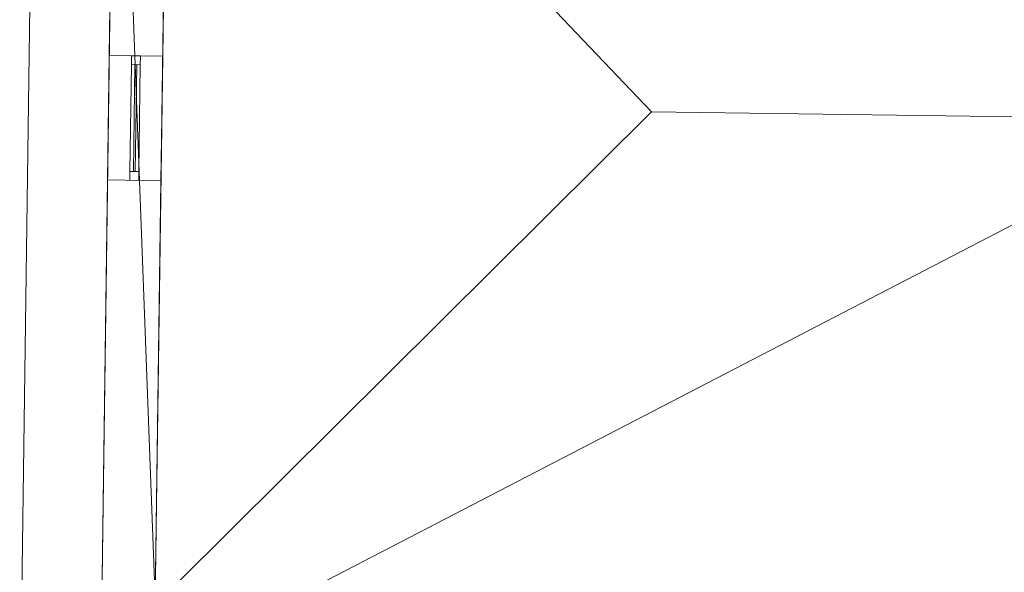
# Model space of a CAD drawing. Header units: millimetres. Extents: x -430348 to -225823, y -86243 to 5084.
# Tile 421 of 656: x -413109 to -407579, y -2823 to 282. Entities that reach past the tile are written whole.
import ezdxf

# ---------------------------------------------------------------- set-up
doc = ezdxf.new("R2010")
doc.units = ezdxf.units.MM
for name, color, linetype, lineweight in [('A-GLAZ-CURT', 52, 'Continuous', 9), ('A-GLAZ-CWMG', 51, 'Continuous', 9), ('A-ROOF', 132, 'Continuous', 9), ('A-WALL', 113, 'Continuous', 9)]:
    doc.layers.add(name, color=color, linetype=linetype, lineweight=lineweight)

# ---------------------------------------------------------------- blocks, each defined once
blk = doc.blocks.new('System Panel - Glazed-518560-_3D_ Copy 1')
at = {"layer": 'A-GLAZ-CURT', "transparency": 33554471}
mesh = blk.add_polyface(dxfattribs=at)
corners = [(-300, 5), (-300, 5, 800), (300, 5, 800), (300, 5)]
mesh.append_faces([[corners[k] for k in face] for face in [(1, 2, 3, 0)]])
mesh = blk.add_polyface(dxfattribs=at)
corners = [(300, -5), (-300, -5), (-300, 5), (300, 5)]
mesh.append_faces([[corners[k] for k in face] for face in [(0, 1, 2, 3)]])
mesh = blk.add_polyface(dxfattribs=at)
corners = [(-300, -5, 800), (300, -5, 800), (300, 5, 800), (-300, 5, 800)]
mesh.append_faces([[corners[k] for k in face] for face in [(0, 1, 2, 3)]])
mesh = blk.add_polyface(dxfattribs=at)
corners = [(-300, -5), (-300, -5, 800), (-300, 5, 800), (-300, 5)]
mesh.append_faces([[corners[k] for k in face] for face in [(0, 1, 2, 3)]])
mesh = blk.add_polyface(dxfattribs=at)
corners = [(300, -5, 800), (300, -5), (300, 5), (300, 5, 800)]
mesh.append_faces([[corners[k] for k in face] for face in [(0, 1, 2, 3)]])
mesh = blk.add_polyface(dxfattribs=at)
corners = [(-300, -5), (300, -5), (300, -5, 800), (-300, -5, 800)]
mesh.append_faces([[corners[k] for k in face] for face in [(3, 0, 1, 2)]])
blk = doc.blocks.new('Rectangular Mullion - 50mm x 50mm-281748-_3D_ Copy 1')
at = {"layer": 'A-GLAZ-CWMG'}
mesh = blk.add_polyface(dxfattribs=at)
corners = [(0, 25), (-50, 25), (-50, -25), (0, -25)]
mesh.append_faces([[corners[k] for k in face] for face in [(2, 3, 0, 1)]])
mesh = blk.add_polyface(dxfattribs=at)
corners = [(0, 25, -900), (0, -25, -900), (-50, -25, -900), (-50, 25, -900)]
mesh.append_faces([[corners[k] for k in face] for face in [(0, 1, 2, 3)]])
mesh = blk.add_polyface(dxfattribs=at)
corners = [(-50, 25), (0, 25), (0, 25, -900), (-50, 25, -900)]
mesh.append_faces([[corners[k] for k in face] for face in [(0, 1, 2, 3)]])
mesh = blk.add_polyface(dxfattribs=at)
corners = [(-50, -25), (-50, 25), (-50, 25, -900), (-50, -25, -900)]
mesh.append_faces([[corners[k] for k in face] for face in [(0, 1, 2, 3)]])
mesh = blk.add_polyface(dxfattribs=at)
corners = [(0, 25), (0, -25), (0, -25, -900), (0, 25, -900)]
mesh.append_faces([[corners[k] for k in face] for face in [(0, 1, 2, 3)]])
mesh = blk.add_polyface(dxfattribs=at)
corners = [(0, -25), (-50, -25), (-50, -25, -900), (0, -25, -900)]
mesh.append_faces([[corners[k] for k in face] for face in [(0, 1, 2, 3)]])
blk = doc.blocks.new('Rectangular Mullion - 50mm x 50mm-293980-_3D_ Copy 1')
at = {"layer": 'A-GLAZ-CWMG'}
mesh = blk.add_polyface(dxfattribs=at)
corners = [(0, 25), (-50, 25), (-50, -25), (0, -25)]
mesh.append_faces([[corners[k] for k in face] for face in [(3, 0, 1, 2)]])
mesh = blk.add_polyface(dxfattribs=at)
corners = [(0, 25, -600), (0, -25, -600), (-50, -25, -600), (-50, 25, -600)]
mesh.append_faces([[corners[k] for k in face] for face in [(3, 0, 1, 2)]])
mesh = blk.add_polyface(dxfattribs=at)
corners = [(-50, 25), (0, 25), (0, 25, -600), (-50, 25, -600)]
mesh.append_faces([[corners[k] for k in face] for face in [(0, 1, 2, 3)]])
mesh = blk.add_polyface(dxfattribs=at)
corners = [(-50, -25), (-50, 25), (-50, 25, -600), (-50, -25, -600)]
mesh.append_faces([[corners[k] for k in face] for face in [(3, 0, 1, 2)]])
mesh = blk.add_polyface(dxfattribs=at)
corners = [(0, 25), (0, -25), (0, -25, -600), (0, 25, -600)]
mesh.append_faces([[corners[k] for k in face] for face in [(3, 0, 1, 2)]])
mesh = blk.add_polyface(dxfattribs=at)
corners = [(0, -25), (-50, -25), (-50, -25, -600), (0, -25, -600)]
mesh.append_faces([[corners[k] for k in face] for face in [(0, 1, 2, 3)]])
blk = doc.blocks.new('Rectangular Mullion - 50mm x 50mm-287511-_3D_ Copy 1')
at = {"layer": 'A-GLAZ-CWMG'}
mesh = blk.add_polyface(dxfattribs=at)
corners = [(0, 25), (-50, 25), (-50, -25), (0, -25)]
mesh.append_faces([[corners[k] for k in face] for face in [(2, 3, 0, 1)]])
mesh = blk.add_polyface(dxfattribs=at)
corners = [(0, 25, -900), (0, -25, -900), (-50, -25, -900), (-50, 25, -900)]
mesh.append_faces([[corners[k] for k in face] for face in [(0, 1, 2, 3)]])
mesh = blk.add_polyface(dxfattribs=at)
corners = [(-50, 25), (0, 25), (0, 25, -900), (-50, 25, -900)]
mesh.append_faces([[corners[k] for k in face] for face in [(0, 1, 2, 3)]])
mesh = blk.add_polyface(dxfattribs=at)
corners = [(-50, -25), (-50, 25), (-50, 25, -900), (-50, -25, -900)]
mesh.append_faces([[corners[k] for k in face] for face in [(0, 1, 2, 3)]])
mesh = blk.add_polyface(dxfattribs=at)
corners = [(0, 25), (0, -25), (0, -25, -900), (0, 25, -900)]
mesh.append_faces([[corners[k] for k in face] for face in [(0, 1, 2, 3)]])
mesh = blk.add_polyface(dxfattribs=at)
corners = [(0, -25), (-50, -25), (-50, -25, -900), (0, -25, -900)]
mesh.append_faces([[corners[k] for k in face] for face in [(0, 1, 2, 3)]])
blk = doc.blocks.new('Rectangular Mullion - 50mm x 50mm-293846-_3D_ Copy 1')
at = {"layer": 'A-GLAZ-CWMG'}
mesh = blk.add_polyface(dxfattribs=at)
corners = [(0, 25), (-50, 25), (-50, -25), (0, -25)]
mesh.append_faces([[corners[k] for k in face] for face in [(3, 0, 1, 2)]])
mesh = blk.add_polyface(dxfattribs=at)
corners = [(0, 25, -600), (0, -25, -600), (-50, -25, -600), (-50, 25, -600)]
mesh.append_faces([[corners[k] for k in face] for face in [(3, 0, 1, 2)]])
mesh = blk.add_polyface(dxfattribs=at)
corners = [(-50, 25), (0, 25), (0, 25, -600), (-50, 25, -600)]
mesh.append_faces([[corners[k] for k in face] for face in [(0, 1, 2, 3)]])
mesh = blk.add_polyface(dxfattribs=at)
corners = [(-50, -25), (-50, 25), (-50, 25, -600), (-50, -25, -600)]
mesh.append_faces([[corners[k] for k in face] for face in [(3, 0, 1, 2)]])
mesh = blk.add_polyface(dxfattribs=at)
corners = [(0, 25), (0, -25), (0, -25, -600), (0, 25, -600)]
mesh.append_faces([[corners[k] for k in face] for face in [(3, 0, 1, 2)]])
mesh = blk.add_polyface(dxfattribs=at)
corners = [(0, -25), (-50, -25), (-50, -25, -600), (0, -25, -600)]
mesh.append_faces([[corners[k] for k in face] for face in [(0, 1, 2, 3)]])

msp = doc.modelspace()

# ---------------------------------------------------------------- block references
at = {"layer": 'A-GLAZ-CURT', "transparency": 33554471, "rotation": 89.20732615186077}
msp.add_blockref('System Panel - Glazed-518560-_3D_ Copy 1', (-412460.9, -270.7, 59097.6), dxfattribs=at)
at = {"layer": 'A-GLAZ-CWMG', "extrusion": (0, 0, -1), "rotation": 90.79267384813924}
msp.add_blockref('Rectangular Mullion - 50mm x 50mm-287511-_3D_ Copy 1', (412456, 79.3, -59047.6), dxfattribs=at)
at = {"layer": 'A-GLAZ-CWMG', "extrusion": (0.013834, 0.999904, 0), "rotation": 90}
msp.add_blockref('Rectangular Mullion - 50mm x 50mm-293980-_3D_ Copy 1', (412417.7, 59947.6, -5676.8), dxfattribs=at)
at = {"layer": 'A-GLAZ-CWMG', "extrusion": (-0.013834, -0.999904, 0), "rotation": 270}
msp.add_blockref('Rectangular Mullion - 50mm x 50mm-293846-_3D_ Copy 1', (-412417.7, 59047.6, 6276.8), dxfattribs=at)
at = {"layer": 'A-GLAZ-CWMG', "rotation": 269.2073261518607}
msp.add_blockref('Rectangular Mullion - 50mm x 50mm-281748-_3D_ Copy 1', (-412465.7, -620.7, 59947.6), dxfattribs=at)

# ---------------------------------------------------------------- meshes
at = {"layer": 'A-ROOF'}
mesh = msp.add_polyface(dxfattribs=at)
corners = [(-413109.2, -3762, 63097.6), (-413109.2, -3762, 63197.6), (-413010.3, 3387.3, 63197.6), (-413010.3, 3387.3, 63097.6)]
mesh.append_faces([[corners[k] for k in face] for face in [(2, 3, 0, 1)]])
mesh = msp.add_polyface(dxfattribs=at)
corners = [(-413010.3, 3387.3, 63197.6), (-413109.2, -3762, 63197.6), (-409560.1, -235.8, 65647.6)]
mesh.append_faces([[corners[k] for k in face] for face in [(0, 1, 2)]])
mesh = msp.add_polyface(dxfattribs=at)
corners = [(-413109.2, -3762, 63097.6), (-413010.3, 3387.3, 63097.6), (-409560.1, -235.8, 65547.6)]
mesh.append_faces([[corners[k] for k in face] for face in [(2, 0, 1)]])
mesh = msp.add_polyface(dxfattribs=at)
corners = [(-388312.7, 3045.6, 63197.6), (-413010.3, 3387.3, 63197.6), (-409560.1, -235.8, 65647.6), (-407359.2, -266.3, 65647.6), (-407350.6, 355.4, 65221.5), (-406510.7, 343.8, 65221.5), (-406519.3, -277.9, 65647.6), (-394940.4, -438.1, 65647.6), (-394931.8, 183.6, 65221.5), (-394151.9, 172.8, 65221.5), (-394160.5, -448.9, 65647.6), (-391961.8, -479.3, 65647.6)]
mesh.append_faces([[corners[k] for k in face] for face in [(4, 1, 2, 3)]], dxfattribs={"vtx0": -1})
mesh.append_faces([[corners[k] for k in face] for face in [(1, 4, 5, 8)]], dxfattribs={"vtx0": -1, "vtx2": -1, "vtx3": -1})
mesh.append_faces([[corners[k] for k in face] for face in [(11, 0, 9, 10)]], dxfattribs={"vtx1": -1})
mesh.append_faces([[corners[k] for k in face] for face in [(8, 9, 0, 1)]], dxfattribs={"vtx1": -1, "vtx3": -1})
mesh.append_faces([[corners[k] for k in face] for face in [(6, 7, 8, 5)]], dxfattribs={"vtx2": -1})
mesh = msp.add_polyface(dxfattribs=at)
corners = [(-413010.3, 3387.3, 63097.6), (-388312.7, 3045.6, 63097.6), (-391961.8, -479.3, 65547.6), (-394160.5, -448.9, 65547.6), (-394151.9, 172.8, 65121.5), (-394931.8, 183.6, 65121.5), (-394940.4, -438.1, 65547.6), (-406519.3, -277.9, 65547.6), (-406510.7, 343.8, 65121.5), (-407350.6, 355.4, 65121.5), (-407359.2, -266.3, 65547.6), (-409560.1, -235.8, 65547.6)]
mesh.append_faces([[corners[k] for k in face] for face in [(4, 1, 2, 3)]], dxfattribs={"vtx0": -1})
mesh.append_faces([[corners[k] for k in face] for face in [(1, 4, 5, 0)]], dxfattribs={"vtx0": -1, "vtx2": -1})
mesh.append_faces([[corners[k] for k in face] for face in [(11, 0, 9, 10)]], dxfattribs={"vtx1": -1})
mesh.append_faces([[corners[k] for k in face] for face in [(8, 9, 0, 5)]], dxfattribs={"vtx1": -1, "vtx2": -1, "vtx3": -1})
mesh.append_faces([[corners[k] for k in face] for face in [(5, 6, 7, 8)]], dxfattribs={"vtx3": -1})
mesh = msp.add_polyface(dxfattribs=at)
corners = [(-413109.2, -3762, 63197.6), (-388411.6, -4103.8, 63197.6), (-391961.8, -479.3, 65647.6), (-394160.5, -448.9, 65647.6), (-394168.2, -1008.8, 65263.8), (-394948.2, -998, 65263.8), (-394940.4, -438.1, 65647.6), (-406519.3, -277.9, 65647.6), (-406526.5, -796.1, 65292.5), (-407366.4, -784.5, 65292.5), (-407359.2, -266.3, 65647.6), (-409560.1, -235.8, 65647.6)]
mesh.append_faces([[corners[k] for k in face] for face in [(4, 1, 2, 3)]], dxfattribs={"vtx0": -1})
mesh.append_faces([[corners[k] for k in face] for face in [(1, 4, 5, 0)]], dxfattribs={"vtx0": -1, "vtx2": -1})
mesh.append_faces([[corners[k] for k in face] for face in [(11, 0, 9, 10)]], dxfattribs={"vtx1": -1})
mesh.append_faces([[corners[k] for k in face] for face in [(8, 9, 0, 5)]], dxfattribs={"vtx1": -1, "vtx2": -1, "vtx3": -1})
mesh.append_faces([[corners[k] for k in face] for face in [(6, 7, 8, 5)]], dxfattribs={"vtx2": -1})
mesh = msp.add_polyface(dxfattribs=at)
corners = [(-388411.6, -4103.8, 63097.6), (-413109.2, -3762, 63097.6), (-409560.1, -235.8, 65547.6), (-407359.2, -266.3, 65547.6), (-407366.4, -784.5, 65192.5), (-406526.5, -796.1, 65192.5), (-406519.3, -277.9, 65547.6), (-394940.4, -438.1, 65547.6), (-394948.2, -998, 65163.8), (-394168.2, -1008.8, 65163.8), (-394160.5, -448.9, 65547.6), (-391961.8, -479.3, 65547.6)]
mesh.append_faces([[corners[k] for k in face] for face in [(4, 1, 2, 3)]], dxfattribs={"vtx0": -1})
mesh.append_faces([[corners[k] for k in face] for face in [(1, 4, 5, 8)]], dxfattribs={"vtx0": -1, "vtx2": -1, "vtx3": -1})
mesh.append_faces([[corners[k] for k in face] for face in [(11, 0, 9, 10)]], dxfattribs={"vtx1": -1})
mesh.append_faces([[corners[k] for k in face] for face in [(8, 9, 0, 1)]], dxfattribs={"vtx1": -1, "vtx3": -1})
mesh.append_faces([[corners[k] for k in face] for face in [(5, 6, 7, 8)]], dxfattribs={"vtx3": -1})
at = {"layer": 'A-WALL'}
mesh = msp.add_polyface(dxfattribs=at)
corners = [(-412567.3, 2881.1, 58197.6), (-412652.4, -3268.3, 58197.6), (-412652.4, -3268.3, 63412.6), (-412567.3, 2881.1, 63412.6), (-412615.7, -618.6, 59947.6), (-412615.7, -618.6, 59047.6), (-412606, 81.4, 59047.6), (-412606, 81.4, 59947.6)]
mesh.append_faces([[corners[k] for k in face] for face in [(4, 2, 7)]], dxfattribs={"vtx0": -1, "vtx1": -1})
mesh.append_faces([[corners[k] for k in face] for face in [(0, 6, 7), (6, 0, 1, 5)]], dxfattribs={"vtx0": -1, "vtx2": -1})
mesh.append_faces([[corners[k] for k in face] for face in [(7, 2, 3, 0)]], dxfattribs={"vtx0": -1, "vtx3": -1})
mesh.append_faces([[corners[k] for k in face] for face in [(4, 5, 1, 2)]], dxfattribs={"vtx1": -1, "vtx3": -1})
mesh = msp.add_polyface(dxfattribs=at)
corners = [(-412267.3, 2876.9, 58197.6), (-412271.5, 2577, 58197.6), (-412348.2, -2972.5, 58197.6), (-412352.4, -3272.5, 58197.6), (-412652.4, -3268.3, 58197.6), (-412567.3, 2881.1, 58197.6)]
mesh.append_faces([[corners[k] for k in face] for face in [(4, 5, 2, 3)]], dxfattribs={"vtx1": -1})
mesh.append_faces([[corners[k] for k in face] for face in [(5, 0, 1, 2)]], dxfattribs={"vtx3": -1})
mesh = msp.add_polyface(dxfattribs=at)
corners = [(-412567.3, 2881.1, 63412.6), (-412652.4, -3268.3, 63412.6), (-412612.9, -3268.9, 63440.3), (-412348.7, -3006.4, 63622.6), (-412348.2, -2972.5, 63622.6), (-412271.5, 2577, 63622.6), (-412271, 2610.9, 63622.6), (-412527.8, 2880.5, 63440.3)]
mesh.append_faces([[corners[k] for k in face] for face in [(4, 1, 2, 3)]], dxfattribs={"vtx0": -1})
mesh.append_faces([[corners[k] for k in face] for face in [(5, 0, 1, 4)]], dxfattribs={"vtx0": -1, "vtx2": -1})
mesh.append_faces([[corners[k] for k in face] for face in [(7, 0, 5, 6)]], dxfattribs={"vtx1": -1})
mesh = msp.add_polyface(dxfattribs=at)
corners = [(-412352.4, -3272.5, 58197.6), (-412348.2, -2972.5, 58197.6), (-412271.5, 2577, 58197.6), (-412267.3, 2876.9, 58197.6), (-412267.3, 2876.9, 63440.3), (-412271, 2610.9, 63622.6), (-412271.5, 2577, 63622.6), (-412348.2, -2972.5, 63622.6), (-412348.7, -3006.4, 63622.6), (-412352.4, -3272.5, 63440.3), (-412315.7, -622.7, 59047.6), (-412315.7, -622.7, 59947.6), (-412306.1, 77.2, 59947.6), (-412306.1, 77.2, 59047.6)]
mesh.append_faces([[corners[k] for k in face] for face in [(4, 2, 3)]], dxfattribs={"vtx0": -1})
mesh.append_faces([[corners[k] for k in face] for face in [(11, 1, 10)]], dxfattribs={"vtx0": -1, "vtx1": -1})
mesh.append_faces([[corners[k] for k in face] for face in [(8, 9, 7)]], dxfattribs={"vtx1": -1})
mesh.append_faces([[corners[k] for k in face] for face in [(11, 12, 7, 9), (12, 13, 2, 4), (6, 7, 12, 4)]], dxfattribs={"vtx1": -1, "vtx2": -1, "vtx3": -1})
mesh.append_faces([[corners[k] for k in face] for face in [(13, 10, 1, 2)]], dxfattribs={"vtx1": -1, "vtx3": -1})
mesh.append_faces([[corners[k] for k in face] for face in [(4, 5, 6)]], dxfattribs={"vtx2": -1})
mesh.append_faces([[corners[k] for k in face] for face in [(9, 0, 1, 11)]], dxfattribs={"vtx2": -1, "vtx3": -1})
mesh = msp.add_polyface(dxfattribs=at)
corners = [(-412315.7, -622.7, 59947.6), (-412615.7, -618.6, 59947.6), (-412606, 81.4, 59947.6), (-412306.1, 77.2, 59947.6)]
mesh.append_faces([[corners[k] for k in face] for face in [(1, 2, 3, 0)]])
mesh = msp.add_polyface(dxfattribs=at)
corners = [(-412615.7, -618.6, 59047.6), (-412315.7, -622.7, 59047.6), (-412306.1, 77.2, 59047.6), (-412606, 81.4, 59047.6)]
mesh.append_faces([[corners[k] for k in face] for face in [(3, 0, 1, 2)]])
mesh = msp.add_polyface(dxfattribs=at)
corners = [(-412306.1, 77.2, 59947.6), (-412606, 81.4, 59947.6), (-412606, 81.4, 59047.6), (-412306.1, 77.2, 59047.6)]
mesh.append_faces([[corners[k] for k in face] for face in [(1, 2, 3, 0)]])
mesh = msp.add_polyface(dxfattribs=at)
corners = [(-412315.7, -622.7, 59047.6), (-412615.7, -618.6, 59047.6), (-412615.7, -618.6, 59947.6), (-412315.7, -622.7, 59947.6)]
mesh.append_faces([[corners[k] for k in face] for face in [(1, 2, 3, 0)]])

doc.saveas('drawing.dxf')
